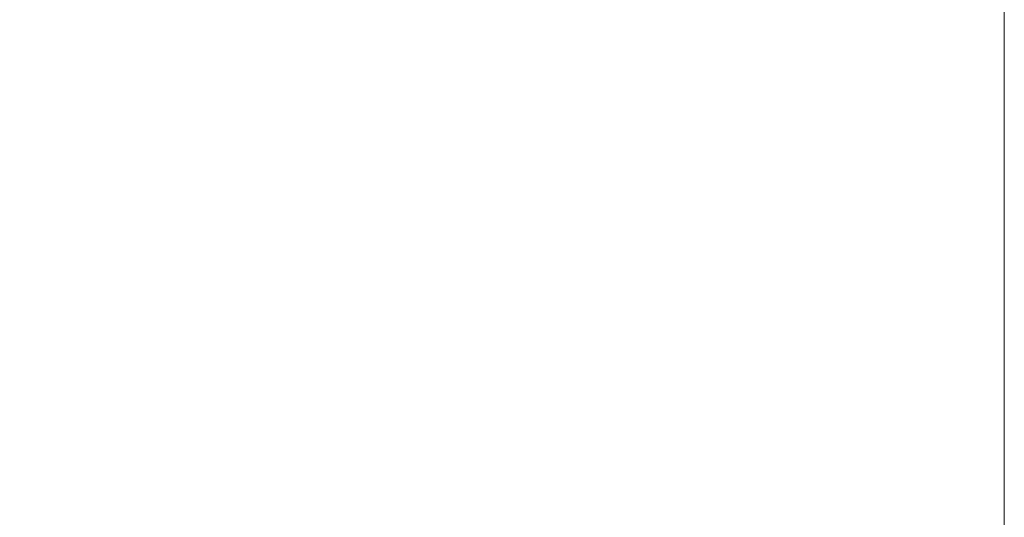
# Model space of a CAD drawing. Header units: millimetres. Extents: x 786 to 42540, y -7760 to 3796.
# Tile 1048 of 1056: x 42440.2276 to 42440.2706, y -2618.81 to -2618.7883. Entities that reach past the tile are written whole.
import ezdxf

# ---------------------------------------------------------------- set-up
doc = ezdxf.new("R2010")
doc.units = ezdxf.units.MM
doc.layers.add('A-DETL-GENF', color=7, linetype='Continuous', lineweight=13)
doc.layers.add('A-FLOR-PATT', color=7, linetype='Continuous', lineweight=25)

# ---------------------------------------------------------------- blocks, each defined once
blk = doc.blocks.new('Линия разрыва - М 1_50-7673836-Разрез по Рампе Р1_фрагмент пола')
at = {"layer": 'A-DETL-GENF', "lineweight": 5}
blk.add_line((83800, 245), (83800, -2890), dxfattribs=at)

msp = doc.modelspace()

# ---------------------------------------------------------------- hatches: boundary and pattern name
at = {"layer": 'A-FLOR-PATT', "lineweight": 5}
h = msp.add_hatch(dxfattribs=at)
h.set_pattern_fill('FP_11', color=256, style=0, pattern_type=2)
h.set_pattern_definition([(45, (48694.2, -5700), (-212.132, 212.132), []), (45, (48694.2, -5558.6), (-212.132, 212.132), [])])
h.paths.add_polyline_path([(29390.270637, -4967.811003), (37190.270637, -3563.811003), (37190.270637, -3513.00746), (29390.270637, -4917.00746)])
h.paths.add_polyline_path([(37240.270637, -3554.811003), (42440.270637, -2618.811003), (42440.270637, -2568.00746), (37240.270637, -3504.00746), (37240.270637, -3533.61455)])

# ---------------------------------------------------------------- block references
at = {"layer": 'A-DETL-GENF'}
msp.add_blockref('Линия разрыва - М 1_50-7673836-Разрез по Рампе Р1_фрагмент пола', (-41359.729363, 0), dxfattribs=at)

doc.saveas('drawing.dxf')
